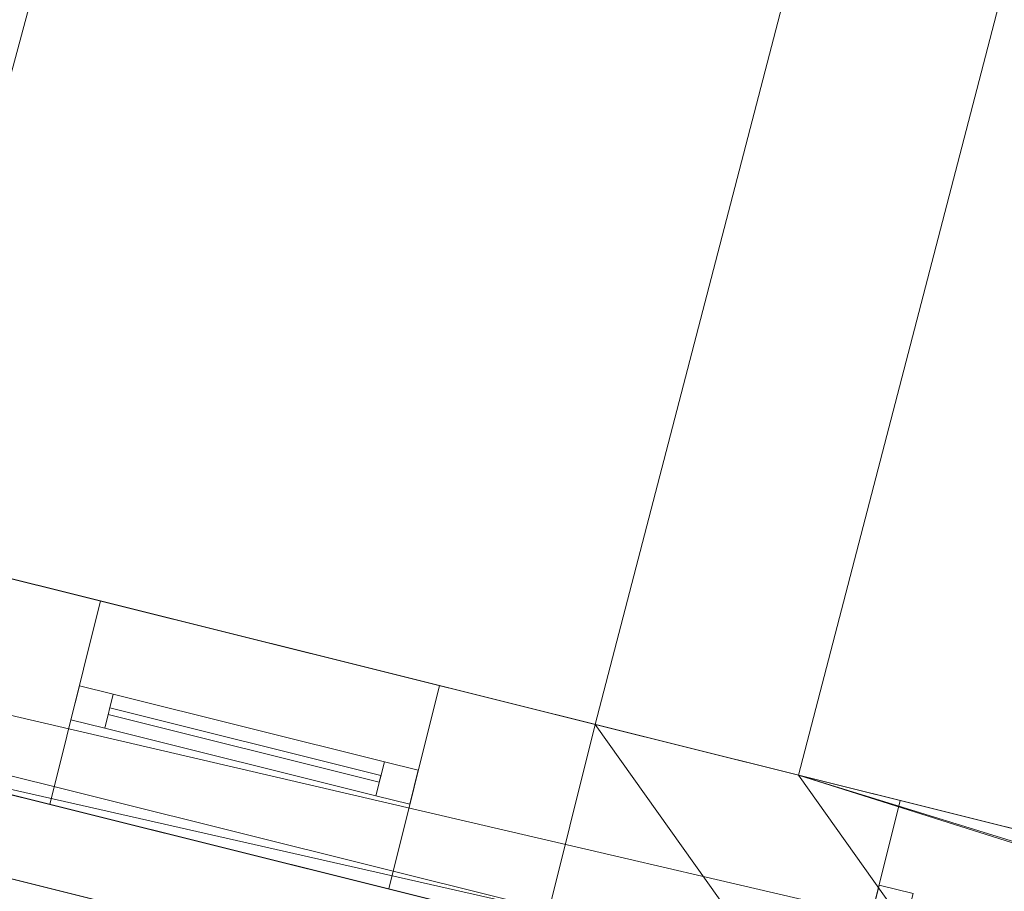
# Model space of a CAD drawing. Header units: millimetres. Extents: x -430348 to -225823, y -86243 to 5084.
# Tile 1051 of 1056: x -324410 to -323000, y -13871 to -12623. Entities that reach past the tile are written whole.
import ezdxf

# ---------------------------------------------------------------- set-up
doc = ezdxf.new("R2010")
doc.units = ezdxf.units.MM
for name, color, linetype, lineweight in [('A-GLAZ-CURT', 52, 'Continuous', 9), ('A-GLAZ-CWMG', 51, 'Continuous', 9), ('A-ROOF', 132, 'Continuous', 9), ('A-WALL', 113, 'Continuous', 9)]:
    doc.layers.add(name, color=color, linetype=linetype, lineweight=lineweight)

# ---------------------------------------------------------------- blocks, each defined once
blk = doc.blocks.new('System Panel - Glazed-285503-_3D_ Copy 1')
at = {"layer": 'A-GLAZ-CURT', "transparency": 33554471}
mesh = blk.add_polyface(dxfattribs=at)
corners = [(-200, 5), (-200, 5, 725), (200, 5, 725), (200, 5)]
mesh.append_faces([[corners[k] for k in face] for face in [(1, 2, 3, 0)]])
mesh = blk.add_polyface(dxfattribs=at)
corners = [(200, -5), (-200, -5), (-200, 5), (200, 5)]
mesh.append_faces([[corners[k] for k in face] for face in [(0, 1, 2, 3)]])
mesh = blk.add_polyface(dxfattribs=at)
corners = [(-200, -5, 725), (200, -5, 725), (200, 5, 725), (-200, 5, 725)]
mesh.append_faces([[corners[k] for k in face] for face in [(3, 0, 1, 2)]])
mesh = blk.add_polyface(dxfattribs=at)
corners = [(-200, -5), (-200, -5, 725), (-200, 5, 725), (-200, 5)]
mesh.append_faces([[corners[k] for k in face] for face in [(0, 1, 2, 3)]])
mesh = blk.add_polyface(dxfattribs=at)
corners = [(200, -5, 725), (200, -5), (200, 5), (200, 5, 725)]
mesh.append_faces([[corners[k] for k in face] for face in [(0, 1, 2, 3)]])
mesh = blk.add_polyface(dxfattribs=at)
corners = [(-200, -5), (200, -5), (200, -5, 725), (-200, -5, 725)]
mesh.append_faces([[corners[k] for k in face] for face in [(2, 3, 0, 1)]])
blk = doc.blocks.new('System Panel - Glazed-285504-_3D_ Copy 1')
at = {"layer": 'A-GLAZ-CURT', "transparency": 33554471}
mesh = blk.add_polyface(dxfattribs=at)
corners = [(-200, 5), (-200, 5, 225), (200, 5, 225), (200, 5)]
mesh.append_faces([[corners[k] for k in face] for face in [(1, 2, 3, 0)]])
mesh = blk.add_polyface(dxfattribs=at)
corners = [(200, -5), (-200, -5), (-200, 5), (200, 5)]
mesh.append_faces([[corners[k] for k in face] for face in [(0, 1, 2, 3)]])
mesh = blk.add_polyface(dxfattribs=at)
corners = [(-200, -5, 225), (200, -5, 225), (200, 5, 225), (-200, 5, 225)]
mesh.append_faces([[corners[k] for k in face] for face in [(3, 0, 1, 2)]])
mesh = blk.add_polyface(dxfattribs=at)
corners = [(-200, -5), (-200, -5, 225), (-200, 5, 225), (-200, 5)]
mesh.append_faces([[corners[k] for k in face] for face in [(0, 1, 2, 3)]])
mesh = blk.add_polyface(dxfattribs=at)
corners = [(200, -5, 225), (200, -5), (200, 5), (200, 5, 225)]
mesh.append_faces([[corners[k] for k in face] for face in [(0, 1, 2, 3)]])
mesh = blk.add_polyface(dxfattribs=at)
corners = [(-200, -5), (200, -5), (200, -5, 225), (-200, -5, 225)]
mesh.append_faces([[corners[k] for k in face] for face in [(2, 3, 0, 1)]])
blk = doc.blocks.new('Rectangular Mullion - 50mm x 50mm-263205-_3D_ Copy 1')
at = {"layer": 'A-GLAZ-CWMG'}
mesh = blk.add_polyface(dxfattribs=at)
corners = [(0, 25), (-50, 25), (-50, -25), (0, -25)]
mesh.append_faces([[corners[k] for k in face] for face in [(3, 0, 1, 2)]])
mesh = blk.add_polyface(dxfattribs=at)
corners = [(-50, 25), (0, 25), (0, 25, -300), (-50, 25, -300)]
mesh.append_faces([[corners[k] for k in face] for face in [(0, 1, 2, 3)]])
mesh = blk.add_polyface(dxfattribs=at)
corners = [(-50, -25), (-50, 25), (-50, 25, -300), (-50, -25, -300)]
mesh.append_faces([[corners[k] for k in face] for face in [(3, 0, 1, 2)]])
mesh = blk.add_polyface(dxfattribs=at)
corners = [(0, 25), (0, -25), (0, -25, -300), (0, 25, -300)]
mesh.append_faces([[corners[k] for k in face] for face in [(3, 0, 1, 2)]])
mesh = blk.add_polyface(dxfattribs=at)
corners = [(0, -25), (-50, -25), (-50, -25, -300), (0, -25, -300)]
mesh.append_faces([[corners[k] for k in face] for face in [(0, 1, 2, 3)]])
blk = doc.blocks.new('Rectangular Mullion - 50mm x 50mm-267480-_3D_ Copy 1')
at = {"layer": 'A-GLAZ-CWMG'}
mesh = blk.add_polyface(dxfattribs=at)
corners = [(0, 25), (-50, 25), (-50, -25), (0, -25)]
mesh.append_faces([[corners[k] for k in face] for face in [(2, 3, 0, 1)]])
mesh = blk.add_polyface(dxfattribs=at)
corners = [(0, 25, -400), (0, -25, -400), (-50, -25, -400), (-50, 25, -400)]
mesh.append_faces([[corners[k] for k in face] for face in [(0, 1, 2, 3)]])
mesh = blk.add_polyface(dxfattribs=at)
corners = [(-50, 25), (0, 25), (0, 25, -400), (-50, 25, -400)]
mesh.append_faces([[corners[k] for k in face] for face in [(3, 0, 1, 2)]])
mesh = blk.add_polyface(dxfattribs=at)
corners = [(-50, -25), (-50, 25), (-50, 25, -400), (-50, -25, -400)]
mesh.append_faces([[corners[k] for k in face] for face in [(3, 0, 1, 2)]])
mesh = blk.add_polyface(dxfattribs=at)
corners = [(0, 25), (0, -25), (0, -25, -400), (0, 25, -400)]
mesh.append_faces([[corners[k] for k in face] for face in [(3, 0, 1, 2)]])
mesh = blk.add_polyface(dxfattribs=at)
corners = [(0, -25), (-50, -25), (-50, -25, -400), (0, -25, -400)]
mesh.append_faces([[corners[k] for k in face] for face in [(3, 0, 1, 2)]])
blk = doc.blocks.new('Rectangular Mullion - 50mm x 50mm-284557-_3D_ Copy 1')
at = {"layer": 'A-GLAZ-CWMG'}
mesh = blk.add_polyface(dxfattribs=at)
corners = [(0, 25), (-50, 25), (-50, -25), (0, -25)]
mesh.append_faces([[corners[k] for k in face] for face in [(3, 0, 1, 2)]])
mesh = blk.add_polyface(dxfattribs=at)
corners = [(-50, 25), (0, 25), (0, 25, -800), (-50, 25, -800)]
mesh.append_faces([[corners[k] for k in face] for face in [(0, 1, 2, 3)]])
mesh = blk.add_polyface(dxfattribs=at)
corners = [(-50, -25), (-50, 25), (-50, 25, -800), (-50, -25, -800)]
mesh.append_faces([[corners[k] for k in face] for face in [(0, 1, 2, 3)]])
mesh = blk.add_polyface(dxfattribs=at)
corners = [(0, 25), (0, -25), (0, -25, -800), (0, 25, -800)]
mesh.append_faces([[corners[k] for k in face] for face in [(0, 1, 2, 3)]])
mesh = blk.add_polyface(dxfattribs=at)
corners = [(0, -25), (-50, -25), (-50, -25, -800), (0, -25, -800)]
mesh.append_faces([[corners[k] for k in face] for face in [(0, 1, 2, 3)]])
blk = doc.blocks.new('Rectangular Mullion - 50mm x 50mm-267481-_3D_ Copy 1')
at = {"layer": 'A-GLAZ-CWMG'}
mesh = blk.add_polyface(dxfattribs=at)
corners = [(0, 25), (-50, 25), (-50, -25), (0, -25)]
mesh.append_faces([[corners[k] for k in face] for face in [(2, 3, 0, 1)]])
mesh = blk.add_polyface(dxfattribs=at)
corners = [(0, 25, -400), (0, -25, -400), (-50, -25, -400), (-50, 25, -400)]
mesh.append_faces([[corners[k] for k in face] for face in [(0, 1, 2, 3)]])
mesh = blk.add_polyface(dxfattribs=at)
corners = [(-50, 25), (0, 25), (0, 25, -400), (-50, 25, -400)]
mesh.append_faces([[corners[k] for k in face] for face in [(3, 0, 1, 2)]])
mesh = blk.add_polyface(dxfattribs=at)
corners = [(-50, -25), (-50, 25), (-50, 25, -400), (-50, -25, -400)]
mesh.append_faces([[corners[k] for k in face] for face in [(3, 0, 1, 2)]])
mesh = blk.add_polyface(dxfattribs=at)
corners = [(0, 25), (0, -25), (0, -25, -400), (0, 25, -400)]
mesh.append_faces([[corners[k] for k in face] for face in [(3, 0, 1, 2)]])
mesh = blk.add_polyface(dxfattribs=at)
corners = [(0, -25), (-50, -25), (-50, -25, -400), (0, -25, -400)]
mesh.append_faces([[corners[k] for k in face] for face in [(3, 0, 1, 2)]])
blk = doc.blocks.new('Rectangular Mullion - 50mm x 50mm-267482-_3D_ Copy 1')
at = {"layer": 'A-GLAZ-CWMG'}
mesh = blk.add_polyface(dxfattribs=at)
corners = [(25, 25), (-25, 25), (-25, -25), (25, -25)]
mesh.append_faces([[corners[k] for k in face] for face in [(2, 3, 0, 1)]])
mesh = blk.add_polyface(dxfattribs=at)
corners = [(25, 25, -400), (25, -25, -400), (-25, -25, -400), (-25, 25, -400)]
mesh.append_faces([[corners[k] for k in face] for face in [(0, 1, 2, 3)]])
mesh = blk.add_polyface(dxfattribs=at)
corners = [(-25, 25), (25, 25), (25, 25, -400), (-25, 25, -400)]
mesh.append_faces([[corners[k] for k in face] for face in [(3, 0, 1, 2)]])
mesh = blk.add_polyface(dxfattribs=at)
corners = [(-25, -25), (-25, 25), (-25, 25, -400), (-25, -25, -400)]
mesh.append_faces([[corners[k] for k in face] for face in [(3, 0, 1, 2)]])
mesh = blk.add_polyface(dxfattribs=at)
corners = [(25, 25), (25, -25), (25, -25, -400), (25, 25, -400)]
mesh.append_faces([[corners[k] for k in face] for face in [(3, 0, 1, 2)]])
mesh = blk.add_polyface(dxfattribs=at)
corners = [(25, -25), (-25, -25), (-25, -25, -400), (25, -25, -400)]
mesh.append_faces([[corners[k] for k in face] for face in [(3, 0, 1, 2)]])
blk = doc.blocks.new('Rectangular Mullion - 50mm x 50mm-263207-_3D_ Copy 1')
at = {"layer": 'A-GLAZ-CWMG'}
mesh = blk.add_polyface(dxfattribs=at)
corners = [(0, 25, -300), (0, -25, -300), (-50, -25, -300), (-50, 25, -300)]
mesh.append_faces([[corners[k] for k in face] for face in [(3, 0, 1, 2)]])
mesh = blk.add_polyface(dxfattribs=at)
corners = [(-50, 25), (0, 25), (0, 25, -300), (-50, 25, -300)]
mesh.append_faces([[corners[k] for k in face] for face in [(0, 1, 2, 3)]])
mesh = blk.add_polyface(dxfattribs=at)
corners = [(-50, -25), (-50, 25), (-50, 25, -300), (-50, -25, -300)]
mesh.append_faces([[corners[k] for k in face] for face in [(3, 0, 1, 2)]])
mesh = blk.add_polyface(dxfattribs=at)
corners = [(0, 25), (0, -25), (0, -25, -300), (0, 25, -300)]
mesh.append_faces([[corners[k] for k in face] for face in [(3, 0, 1, 2)]])
mesh = blk.add_polyface(dxfattribs=at)
corners = [(0, -25), (-50, -25), (-50, -25, -300), (0, -25, -300)]
mesh.append_faces([[corners[k] for k in face] for face in [(0, 1, 2, 3)]])
blk = doc.blocks.new('Rectangular Mullion - 50mm x 50mm-263192-_3D_ Copy 1')
at = {"layer": 'A-GLAZ-CWMG'}
mesh = blk.add_polyface(dxfattribs=at)
corners = [(0, 25, -800), (0, -25, -800), (-50, -25, -800), (-50, 25, -800)]
mesh.append_faces([[corners[k] for k in face] for face in [(0, 1, 2, 3)]])
mesh = blk.add_polyface(dxfattribs=at)
corners = [(-50, 25), (0, 25), (0, 25, -800), (-50, 25, -800)]
mesh.append_faces([[corners[k] for k in face] for face in [(0, 1, 2, 3)]])
mesh = blk.add_polyface(dxfattribs=at)
corners = [(-50, -25), (-50, 25), (-50, 25, -800), (-50, -25, -800)]
mesh.append_faces([[corners[k] for k in face] for face in [(0, 1, 2, 3)]])
mesh = blk.add_polyface(dxfattribs=at)
corners = [(0, 25), (0, -25), (0, -25, -800), (0, 25, -800)]
mesh.append_faces([[corners[k] for k in face] for face in [(0, 1, 2, 3)]])
mesh = blk.add_polyface(dxfattribs=at)
corners = [(0, -25), (-50, -25), (-50, -25, -800), (0, -25, -800)]
mesh.append_faces([[corners[k] for k in face] for face in [(0, 1, 2, 3)]])

msp = doc.modelspace()

# ---------------------------------------------------------------- block references
at = {"layer": 'A-GLAZ-CURT', "transparency": 33554471, "rotation": 166.0000000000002}
for name, p in [('System Panel - Glazed-285503-_3D_ Copy 1', (-324087.8, -13661.1, 62170.7)), ('System Panel - Glazed-285504-_3D_ Copy 1', (-324087.8, -13661.1, 62945.7))]:
    msp.add_blockref(name, p, dxfattribs=at)
at = {"layer": 'A-GLAZ-CWMG', "extrusion": (0, 0, -1)}
for name, p, rotation in [('Rectangular Mullion - 50mm x 50mm-284557-_3D_ Copy 1', (324330.3, -13600.7, -62120.7), 13.99999999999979), ('Rectangular Mullion - 50mm x 50mm-263207-_3D_ Copy 1', (324330.3, -13600.7, -62920.7), 13.99999999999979), ('Rectangular Mullion - 50mm x 50mm-284557-_3D_ Copy 1', (323185.4, -13886.1, -62120.7), 14), ('Rectangular Mullion - 50mm x 50mm-263207-_3D_ Copy 1', (323185.4, -13886.1, -62920.7), 14)]:
    msp.add_blockref(name, p, dxfattribs=dict(at, rotation=rotation))
at = {"layer": 'A-GLAZ-CWMG', "extrusion": (-0.970296, 0.241922, 0), "rotation": 90}
for name, p in [('Rectangular Mullion - 50mm x 50mm-267480-_3D_ Copy 1', (91659.3, 63220.7, 311356)), ('Rectangular Mullion - 50mm x 50mm-267482-_3D_ Copy 1', (91659.3, 62920.7, 311356))]:
    msp.add_blockref(name, p, dxfattribs=at)
at = {"layer": 'A-GLAZ-CWMG', "extrusion": (0.970296, -0.241922, 0), "rotation": 270}
msp.add_blockref('Rectangular Mullion - 50mm x 50mm-267481-_3D_ Copy 1', (-91659.3, 62120.7, -310956), dxfattribs=at)
at = {"layer": 'A-GLAZ-CWMG', "rotation": 346}
for name, p in [('Rectangular Mullion - 50mm x 50mm-263205-_3D_ Copy 1', (-323845.2, -13721.6, 63220.7)), ('Rectangular Mullion - 50mm x 50mm-263192-_3D_ Copy 1', (-323845.2, -13721.6, 62920.7))]:
    msp.add_blockref(name, p, dxfattribs=at)

# ---------------------------------------------------------------- meshes
at = {"layer": 'A-ROOF'}
mesh = msp.add_polyface(dxfattribs=at)
corners = [(-334453.6, -4096.9, 63308.7), (-310352.9, -9904.9, 63308.7), (-312103, -16923.9, 63308.7), (-336156.4, -10926.7, 63308.7)]
mesh.append_faces([[corners[k] for k in face] for face in [(2, 3, 0, 1)]])
mesh = msp.add_polyface(dxfattribs=at)
corners = [(-312207, -16750.8, 63458.7), (-310526.3, -10010, 63458.7), (-334349.3, -4268.9, 63458.7), (-335983.3, -10822.7, 63458.7)]
mesh.append_faces([[corners[k] for k in face] for face in [(2, 3, 0, 1)]])
mesh = msp.add_polyface(dxfattribs=at)
corners = [(-324895.7, -13305.1, 60850.6), (-323354.2, -7577.9, 60850.6), (-321801.7, -7965, 60850.6), (-323294.6, -13704.3, 60850.6)]
mesh.append_faces([[corners[k] for k in face] for face in [(3, 0, 1, 2)]])
mesh = msp.add_polyface(dxfattribs=at)
corners = [(-323354.2, -7577.9, 61150.6), (-324895.7, -13305.1, 61150.6), (-323294.6, -13704.3, 61150.6), (-321801.7, -7965, 61150.6)]
mesh.append_faces([[corners[k] for k in face] for face in [(0, 1, 2, 3)]])
mesh = msp.add_polyface(dxfattribs=at)
corners = [(-324895.7, -13305.1, 61150.6), (-323354.2, -7577.9, 61150.6), (-323354.2, -7577.9, 60850.6), (-324895.7, -13305.1, 60850.6)]
mesh.append_faces([[corners[k] for k in face] for face in [(1, 2, 3, 0)]])
mesh = msp.add_polyface(dxfattribs=at)
corners = [(-321801.7, -7965, 61150.6), (-323294.6, -13704.3, 61150.6), (-323294.6, -13704.3, 60850.6), (-321801.7, -7965, 60850.6)]
mesh.append_faces([[corners[k] for k in face] for face in [(0, 1, 2, 3)]])
mesh = msp.add_polyface(dxfattribs=at)
corners = [(-336156.4, -10926.7, 63358.7), (-335983.3, -10822.7, 63458.7), (-335827.1, -10728.8, 63548.9), (-335651.6, -10623.4, 63650.3), (-331873.3, -8353.1, 65832.7), (-314727.1, -12556.6, 65881.3), (-312406.3, -16419.1, 63650.3), (-312385.7, -16453.4, 63630.5), (-312207, -16750.8, 63458.7), (-312103, -16923.9, 63358.7), (-330090.4, -12439.1, 63358.7), (-334359.7, -11374.6, 63358.7)]
mesh.append_faces([[corners[k] for k in face] for face in [(11, 2, 3, 4), (10, 5, 6, 7)]], dxfattribs={"vtx0": -1, "vtx3": -1})
mesh.append_faces([[corners[k] for k in face] for face in [(10, 11, 4, 5)]], dxfattribs={"vtx1": -1, "vtx3": -1})
mesh.append_faces([[corners[k] for k in face] for face in [(8, 9, 10, 7)]], dxfattribs={"vtx2": -1})
mesh.append_faces([[corners[k] for k in face] for face in [(11, 0, 1, 2)]], dxfattribs={"vtx3": -1})
mesh = msp.add_polyface(dxfattribs=at)
corners = [(-336156.4, -10926.7, 63541.8), (-312103, -16923.9, 63541.8), (-314727.1, -12556.6, 66064.5), (-331873.3, -8353.1, 66015.8)]
mesh.append_faces([[corners[k] for k in face] for face in [(3, 0, 1, 2)]])
mesh = msp.add_polyface(dxfattribs=at)
corners = [(-335983.3, -10822.7, 63458.7), (-336156.4, -10926.7, 63358.7), (-312103, -16923.9, 63358.7), (-312207, -16750.8, 63458.7)]
mesh.append_faces([[corners[k] for k in face] for face in [(3, 0, 1, 2)]])
mesh = msp.add_polyface(dxfattribs=at)
corners = [(-336156.4, -10926.7, 63308.7), (-312103, -16923.9, 63308.7), (-312103, -16923.9, 63358.7), (-336156.4, -10926.7, 63358.7)]
mesh.append_faces([[corners[k] for k in face] for face in [(3, 0, 1, 2)]])
mesh = msp.add_polyface(dxfattribs=at)
corners = [(-312103, -16923.9, 63358.7), (-312103, -16923.9, 63541.8), (-336156.4, -10926.7, 63541.8), (-336156.4, -10926.7, 63358.7), (-334359.7, -11374.6, 63358.7), (-330090.4, -12439.1, 63358.7)]
mesh.append_faces([[corners[k] for k in face] for face in [(2, 3, 4, 5), (5, 0, 1, 2)]], dxfattribs={"vtx3": -1})
mesh = msp.add_polyface(dxfattribs=at)
corners = [(-323294.6, -13704.3, 61150.6), (-324895.7, -13305.1, 61150.6), (-324895.7, -13305.1, 60850.6), (-323294.6, -13704.3, 60850.6)]
mesh.append_faces([[corners[k] for k in face] for face in [(1, 2, 3, 0)]])
at = {"layer": 'A-WALL'}
mesh = msp.add_polyface(dxfattribs=at)
corners = [(-323354.2, -7577.9, 58428.2), (-324895.7, -13305.1, 58428.2), (-324895.7, -13305.1, 60850.6), (-323354.2, -7577.9, 60850.6)]
mesh.append_faces([[corners[k] for k in face] for face in [(3, 0, 1, 2)]])
mesh = msp.add_polyface(dxfattribs=at)
corners = [(-324895.7, -13305.1, 58428.2), (-323354.2, -7577.9, 58428.2), (-323063.1, -7650.5, 58428.2), (-324604.5, -13377.7, 58428.2)]
mesh.append_faces([[corners[k] for k in face] for face in [(3, 0, 1, 2)]])
mesh = msp.add_polyface(dxfattribs=at)
corners = [(-323354.2, -7577.9, 60850.6), (-324895.7, -13305.1, 60850.6), (-324604.5, -13377.7, 60850.6), (-323063.1, -7650.5, 60850.6)]
mesh.append_faces([[corners[k] for k in face] for face in [(0, 1, 2, 3)]])
mesh = msp.add_polyface(dxfattribs=at)
corners = [(-323063.1, -7650.5, 58428.2), (-323063.1, -7650.5, 60850.6), (-324604.5, -13377.7, 60850.6), (-324604.5, -13377.7, 58428.2)]
mesh.append_faces([[corners[k] for k in face] for face in [(1, 2, 3, 0)]])
mesh = msp.add_polyface(dxfattribs=at)
corners = [(-322092.8, -7892.4, 58428.2), (-323585.7, -13631.7, 58428.2), (-323585.7, -13631.7, 60850.6), (-322092.8, -7892.4, 60850.6)]
mesh.append_faces([[corners[k] for k in face] for face in [(2, 3, 0, 1)]])
mesh = msp.add_polyface(dxfattribs=at)
corners = [(-323585.7, -13631.7, 58428.2), (-322092.8, -7892.4, 58428.2), (-321801.7, -7965, 58428.2), (-323294.6, -13704.3, 58428.2)]
mesh.append_faces([[corners[k] for k in face] for face in [(3, 0, 1, 2)]])
mesh = msp.add_polyface(dxfattribs=at)
corners = [(-322092.8, -7892.4, 60850.6), (-323585.7, -13631.7, 60850.6), (-323294.6, -13704.3, 60850.6), (-321801.7, -7965, 60850.6)]
mesh.append_faces([[corners[k] for k in face] for face in [(0, 1, 2, 3)]])
mesh = msp.add_polyface(dxfattribs=at)
corners = [(-321801.7, -7965, 58428.2), (-321801.7, -7965, 60850.6), (-323294.6, -13704.3, 60850.6), (-323294.6, -13704.3, 58428.2)]
mesh.append_faces([[corners[k] for k in face] for face in [(1, 2, 3, 0)]])
mesh = msp.add_polyface(dxfattribs=at)
corners = [(-312378.8, -16425.9, 58428.2), (-312669.9, -16353.3, 58428.2), (-323294.6, -13704.3, 58428.2), (-323585.7, -13631.7, 58428.2), (-324604.5, -13377.7, 58428.2), (-324895.7, -13305.1, 58428.2), (-335501, -10660.9, 58428.2), (-335501, -10660.9, 61140.3), (-335792, -10588.3, 61140.3), (-335792, -10588.3, 63548.9), (-335651.6, -10623.4, 63650.3), (-335501, -10660.9, 63650.3), (-333216, -11230.6, 63650.3), (-332924.9, -11303.2, 63650.3), (-331469.5, -11666.1, 63650.3), (-331178.4, -11738.7, 63650.3), (-312669.9, -16353.3, 63650.3), (-312406.3, -16419.1, 63650.3), (-312378.8, -16425.9, 63630.5), (-313058, -16256.6, 62120.7), (-313058, -16256.6, 63220.7), (-313688.7, -16099.3, 63220.7), (-313688.7, -16099.3, 62120.7), (-315435.2, -15663.9, 62120.7), (-315435.2, -15663.9, 63220.7), (-316696.6, -15349.4, 63220.7), (-316696.6, -15349.4, 62120.7), (-319364.9, -14684.1, 62120.7), (-319364.9, -14684.1, 63220.7), (-320626.3, -14369.6, 63220.7), (-320626.3, -14369.6, 62120.7), (-323808.9, -13576.1, 62120.7), (-323808.9, -13576.1, 63220.7), (-324294, -13455.1, 63220.7), (-324294, -13455.1, 62120.7), (-325021.8, -13273.7, 62120.7), (-325021.8, -13273.7, 63220.7), (-325846.5, -13068, 63220.7), (-325846.5, -13068, 62120.7), (-327399, -12681, 62120.7), (-327399, -12681, 63220.7), (-328805.9, -12330.2, 63220.7), (-328805.9, -12330.2, 62120.7), (-322324.3, -13946.2, 62120.7), (-322324.3, -13946.2, 63220.7), (-323149.1, -13740.6, 63220.7), (-323149.1, -13740.6, 62120.7), (-323585.7, -13631.7, 58756), (-323585.7, -13631.7, 61076), (-324604.5, -13377.7, 61076), (-324604.5, -13377.7, 58756)]
mesh.append_faces([[corners[k] for k in face] for face in [(22, 24, 21), (6, 42, 5)]], dxfattribs={"vtx0": -1, "vtx1": -1})
mesh.append_faces([[corners[k] for k in face] for face in [(2, 43, 30), (31, 46, 48, 34), (39, 38, 5, 42)]], dxfattribs={"vtx0": -1, "vtx1": -1, "vtx2": -1})
mesh.append_faces([[corners[k] for k in face] for face in [(22, 1, 23, 24), (49, 5, 38, 35), (14, 42, 6, 7)]], dxfattribs={"vtx0": -1, "vtx1": -1, "vtx3": -1})
mesh.append_faces([[corners[k] for k in face] for face in [(19, 0, 1, 22), (26, 27, 28, 25), (32, 45, 46, 31), (30, 43, 44, 29), (50, 4, 5, 49), (15, 41, 42, 14), (7, 11, 12)]], dxfattribs={"vtx0": -1, "vtx2": -1})
mesh.append_faces([[corners[k] for k in face] for face in [(2, 30, 27, 26), (48, 46, 43, 2), (16, 20, 21, 24), (44, 15, 16, 29), (16, 24, 25, 28), (15, 44, 45, 32), (34, 48, 49, 35), (15, 32, 33, 36), (15, 36, 37, 40)]], dxfattribs={"vtx0": -1, "vtx2": -1, "vtx3": -1})
mesh.append_faces([[corners[k] for k in face] for face in [(7, 12, 13, 14)]], dxfattribs={"vtx0": -1, "vtx3": -1})
mesh.append_faces([[corners[k] for k in face] for face in [(28, 29, 16), (40, 41, 15)]], dxfattribs={"vtx1": -1, "vtx2": -1})
mesh.append_faces([[corners[k] for k in face] for face in [(1, 2, 26, 23), (2, 3, 47, 48), (50, 47, 3, 4), (19, 20, 18, 0), (33, 34, 35, 36), (37, 38, 39, 40)]], dxfattribs={"vtx1": -1, "vtx3": -1})
mesh.append_faces([[corners[k] for k in face] for face in [(7, 8, 9)]], dxfattribs={"vtx2": -1})
mesh.append_faces([[corners[k] for k in face] for face in [(16, 17, 18, 20), (9, 10, 11, 7)]], dxfattribs={"vtx2": -1, "vtx3": -1})
mesh = msp.add_polyface(dxfattribs=at)
corners = [(-335864.6, -10879.4, 63440.2), (-333288.6, -11521.7, 63440.2), (-332997.5, -11594.3, 63440.2), (-331542, -11957.2, 63440.2), (-331250.9, -12029.7, 63440.2), (-312451.4, -16717, 63440.2), (-312385.7, -16453.4, 63630.5), (-312406.3, -16419.1, 63650.3), (-312669.9, -16353.3, 63650.3), (-331178.4, -11738.7, 63650.3), (-331469.5, -11666.1, 63650.3), (-332924.9, -11303.2, 63650.3), (-333216, -11230.6, 63650.3), (-335501, -10660.9, 63650.3), (-335651.6, -10623.4, 63650.3), (-335827.1, -10728.8, 63548.9)]
mesh.append_faces([[corners[k] for k in face] for face in [(9, 4, 8)]], dxfattribs={"vtx0": -1, "vtx1": -1})
mesh.append_faces([[corners[k] for k in face] for face in [(13, 15, 0, 1), (8, 4, 5, 6)]], dxfattribs={"vtx0": -1, "vtx3": -1})
mesh.append_faces([[corners[k] for k in face] for face in [(14, 15, 13), (7, 8, 6)]], dxfattribs={"vtx1": -1})
mesh.append_faces([[corners[k] for k in face] for face in [(12, 13, 1)]], dxfattribs={"vtx1": -1, "vtx2": -1})
mesh.append_faces([[corners[k] for k in face] for face in [(1, 2, 11, 12), (10, 11, 2, 3), (3, 4, 9, 10)]], dxfattribs={"vtx1": -1, "vtx3": -1})
mesh = msp.add_polyface(dxfattribs=at)
corners = [(-312451.4, -16717, 58428.2), (-312742.5, -16644.4, 58428.2), (-317788, -15386.4, 58428.2), (-318079.1, -15313.9, 58428.2), (-318370.2, -15241.3, 58428.2), (-318661.3, -15168.7, 58428.2), (-323027.6, -14080.1, 58428.2), (-323318.7, -14007.5, 58428.2), (-324725.6, -13656.7, 58428.2), (-325016.7, -13584.1, 58428.2), (-330062.3, -12326.1, 58428.2), (-330353.3, -12253.5, 58428.2), (-335573.5, -10952, 58428.2), (-335501, -10660.9, 58428.2), (-324895.7, -13305.1, 58428.2), (-324604.5, -13377.7, 58428.2), (-323585.7, -13631.7, 58428.2), (-323294.6, -13704.3, 58428.2), (-312669.9, -16353.3, 58428.2), (-312378.8, -16425.9, 58428.2)]
mesh.append_faces([[corners[k] for k in face] for face in [(16, 7, 8, 15), (17, 6, 7, 16), (3, 17, 18)]], dxfattribs={"vtx0": -1, "vtx2": -1})
mesh.append_faces([[corners[k] for k in face] for face in [(18, 1, 2, 3)]], dxfattribs={"vtx0": -1, "vtx3": -1})
mesh.append_faces([[corners[k] for k in face] for face in [(10, 11, 14, 9), (4, 5, 17, 3), (5, 6, 17)]], dxfattribs={"vtx1": -1, "vtx2": -1})
mesh.append_faces([[corners[k] for k in face] for face in [(14, 15, 8, 9)]], dxfattribs={"vtx1": -1, "vtx3": -1})
mesh.append_faces([[corners[k] for k in face] for face in [(19, 0, 1, 18)]], dxfattribs={"vtx2": -1})
mesh.append_faces([[corners[k] for k in face] for face in [(11, 12, 13, 14)]], dxfattribs={"vtx3": -1})
mesh = msp.add_polyface(dxfattribs=at)
corners = [(-335573.5, -10952, 58428.2), (-330353.3, -12253.5, 58428.2), (-330062.3, -12326.1, 58428.2), (-325016.7, -13584.1, 58428.2), (-324725.6, -13656.7, 58428.2), (-323318.7, -14007.5, 58428.2), (-323027.6, -14080.1, 58428.2), (-318661.3, -15168.7, 58428.2), (-318370.2, -15241.3, 58428.2), (-318079.1, -15313.9, 58428.2), (-317788, -15386.4, 58428.2), (-312742.5, -16644.4, 58428.2), (-312451.4, -16717, 58428.2), (-312451.4, -16717, 61553.8), (-312451.4, -16717, 63440.2), (-331250.9, -12029.7, 63440.2), (-331542, -11957.2, 63440.2), (-332997.5, -11594.3, 63440.2), (-333288.6, -11521.7, 63440.2), (-335864.6, -10879.4, 63440.2), (-335864.6, -10879.4, 61140.3), (-335573.5, -10952, 61140.3), (-313130.6, -16547.7, 63220.7), (-313130.6, -16547.7, 62120.7), (-313761.3, -16390.4, 62120.7), (-313761.3, -16390.4, 63220.7), (-315507.8, -15954.9, 63220.7), (-315507.8, -15954.9, 62120.7), (-316769.2, -15640.4, 62120.7), (-316769.2, -15640.4, 63220.7), (-319437.5, -14975.2, 63220.7), (-319437.5, -14975.2, 62120.7), (-320698.9, -14660.7, 62120.7), (-320698.9, -14660.7, 63220.7), (-323881.5, -13867.2, 63220.7), (-323881.5, -13867.2, 62120.7), (-324366.6, -13746.2, 62120.7), (-324366.6, -13746.2, 63220.7), (-325094.3, -13564.8, 63220.7), (-325094.3, -13564.8, 62120.7), (-325919.1, -13359.1, 62120.7), (-325919.1, -13359.1, 63220.7), (-327471.6, -12972.1, 63220.7), (-327471.6, -12972.1, 62120.7), (-328878.5, -12621.3, 62120.7), (-328878.5, -12621.3, 63220.7), (-322396.9, -14237.3, 63220.7), (-322396.9, -14237.3, 62120.7), (-323221.7, -14031.7, 62120.7), (-323221.7, -14031.7, 63220.7), (-323658.3, -13922.8, 61076), (-323658.3, -13922.8, 58756), (-324677.1, -13668.8, 58756), (-324677.1, -13668.8, 61076)]
mesh.append_faces([[corners[k] for k in face] for face in [(2, 44, 1), (52, 4, 51), (18, 21, 17), (51, 6, 50)]], dxfattribs={"vtx0": -1, "vtx1": -1})
mesh.append_faces([[corners[k] for k in face] for face in [(3, 40, 43), (27, 11, 24, 26)]], dxfattribs={"vtx0": -1, "vtx1": -1, "vtx2": -1})
mesh.append_faces([[corners[k] for k in face] for face in [(36, 39, 53, 50), (50, 6, 47, 48), (32, 47, 6, 7), (14, 46, 33, 30), (14, 30, 29, 26), (14, 26, 25, 22)]], dxfattribs={"vtx0": -1, "vtx1": -1, "vtx3": -1})
mesh.append_faces([[corners[k] for k in face] for face in [(39, 36, 37, 38), (43, 40, 41, 42), (7, 31, 32), (46, 14, 15, 49), (26, 24, 25), (14, 22, 23, 13), (13, 23, 24)]], dxfattribs={"vtx0": -1, "vtx2": -1})
mesh.append_faces([[corners[k] for k in face] for face in [(53, 39, 40, 3), (15, 45, 42, 41), (15, 41, 38, 37), (15, 37, 34, 49)]], dxfattribs={"vtx0": -1, "vtx2": -1, "vtx3": -1})
mesh.append_faces([[corners[k] for k in face] for face in [(1, 15, 16, 17), (31, 7, 8, 9)]], dxfattribs={"vtx0": -1, "vtx3": -1})
mesh.append_faces([[corners[k] for k in face] for face in [(5, 6, 51, 4)]], dxfattribs={"vtx1": -1, "vtx2": -1})
mesh.append_faces([[corners[k] for k in face] for face in [(35, 36, 50, 48), (44, 45, 15, 1), (9, 10, 28, 31)]], dxfattribs={"vtx1": -1, "vtx2": -1, "vtx3": -1})
mesh.append_faces([[corners[k] for k in face] for face in [(3, 4, 52, 53), (34, 35, 48, 49), (2, 3, 43, 44), (46, 47, 32, 33), (10, 11, 27, 28), (30, 31, 28, 29)]], dxfattribs={"vtx1": -1, "vtx3": -1})
mesh.append_faces([[corners[k] for k in face] for face in [(19, 20, 21, 18)]], dxfattribs={"vtx2": -1})
mesh.append_faces([[corners[k] for k in face] for face in [(21, 0, 1, 17), (11, 12, 13, 24)]], dxfattribs={"vtx2": -1, "vtx3": -1})
mesh = msp.add_polyface(dxfattribs=at)
corners = [(-323658.3, -13922.8, 58756), (-323585.7, -13631.7, 58756), (-324604.5, -13377.7, 58756), (-324677.1, -13668.8, 58756)]
mesh.append_faces([[corners[k] for k in face] for face in [(0, 1, 2, 3)]])
mesh = msp.add_polyface(dxfattribs=at)
corners = [(-323585.7, -13631.7, 61076), (-323658.3, -13922.8, 61076), (-324677.1, -13668.8, 61076), (-324604.5, -13377.7, 61076)]
mesh.append_faces([[corners[k] for k in face] for face in [(3, 0, 1, 2)]])
mesh = msp.add_polyface(dxfattribs=at)
corners = [(-323808.9, -13576.1, 63220.7), (-323881.5, -13867.2, 63220.7), (-324366.6, -13746.2, 63220.7), (-324294, -13455.1, 63220.7)]
mesh.append_faces([[corners[k] for k in face] for face in [(0, 1, 2, 3)]])
mesh = msp.add_polyface(dxfattribs=at)
corners = [(-324294, -13455.1, 63220.7), (-324366.6, -13746.2, 63220.7), (-324366.6, -13746.2, 62120.7), (-324294, -13455.1, 62120.7)]
mesh.append_faces([[corners[k] for k in face] for face in [(1, 2, 3, 0)]])
mesh = msp.add_polyface(dxfattribs=at)
corners = [(-323881.5, -13867.2, 62120.7), (-323808.9, -13576.1, 62120.7), (-324294, -13455.1, 62120.7), (-324366.6, -13746.2, 62120.7)]
mesh.append_faces([[corners[k] for k in face] for face in [(2, 3, 0, 1)]])
mesh = msp.add_polyface(dxfattribs=at)
corners = [(-323808.9, -13576.1, 62120.7), (-323881.5, -13867.2, 62120.7), (-323881.5, -13867.2, 63220.7), (-323808.9, -13576.1, 63220.7)]
mesh.append_faces([[corners[k] for k in face] for face in [(0, 1, 2, 3)]])
mesh = msp.add_polyface(dxfattribs=at)
corners = [(-323658.3, -13922.8, 61076), (-323585.7, -13631.7, 61076), (-323585.7, -13631.7, 58756), (-323658.3, -13922.8, 58756)]
mesh.append_faces([[corners[k] for k in face] for face in [(0, 1, 2, 3)]])
mesh = msp.add_polyface(dxfattribs=at)
corners = [(-323585.7, -13631.7, 60850.6), (-323585.7, -13631.7, 58428.2), (-323294.6, -13704.3, 58428.2), (-323294.6, -13704.3, 60850.6)]
mesh.append_faces([[corners[k] for k in face] for face in [(1, 2, 3, 0)]])
mesh = msp.add_polyface(dxfattribs=at)
corners = [(-322324.3, -13946.2, 63220.7), (-322396.9, -14237.3, 63220.7), (-323221.7, -14031.7, 63220.7), (-323149.1, -13740.6, 63220.7)]
mesh.append_faces([[corners[k] for k in face] for face in [(0, 1, 2, 3)]])
mesh = msp.add_polyface(dxfattribs=at)
corners = [(-323149.1, -13740.6, 63220.7), (-323221.7, -14031.7, 63220.7), (-323221.7, -14031.7, 62120.7), (-323149.1, -13740.6, 62120.7)]
mesh.append_faces([[corners[k] for k in face] for face in [(1, 2, 3, 0)]])
mesh = msp.add_polyface(dxfattribs=at)
corners = [(-322396.9, -14237.3, 62120.7), (-322324.3, -13946.2, 62120.7), (-323149.1, -13740.6, 62120.7), (-323221.7, -14031.7, 62120.7)]
mesh.append_faces([[corners[k] for k in face] for face in [(3, 0, 1, 2)]])

doc.saveas('drawing.dxf')
